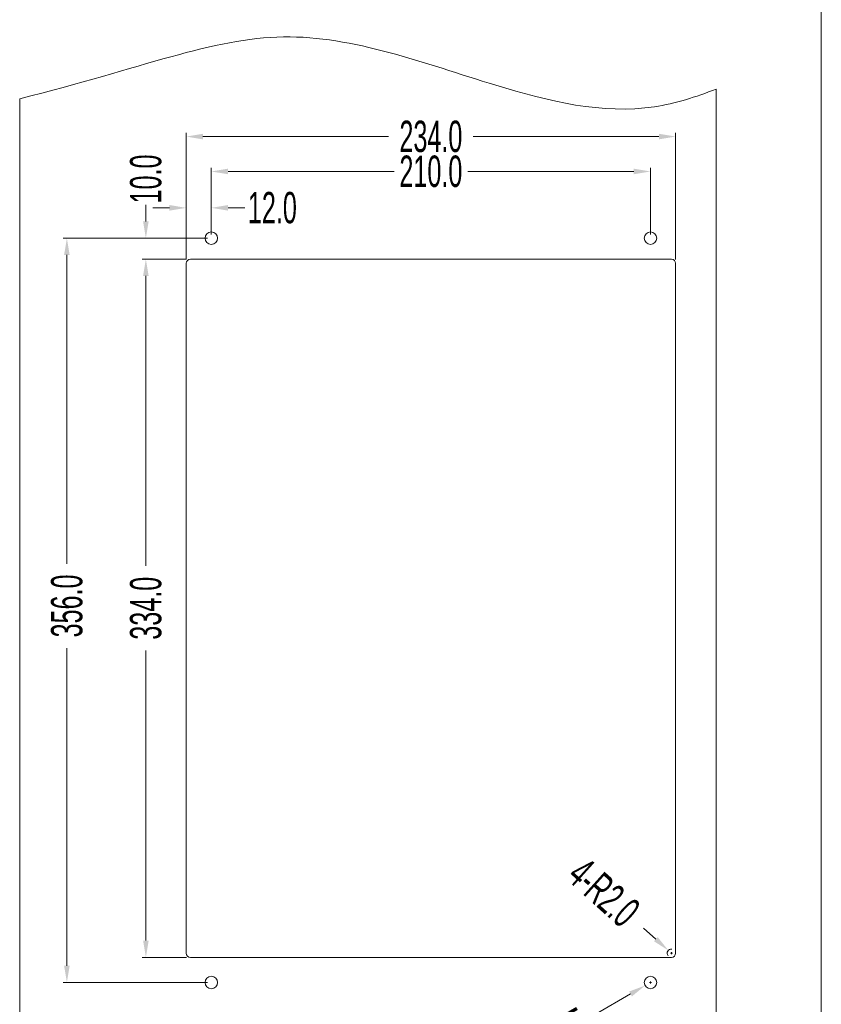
# Model space of a CAD drawing. Header units: millimetres. Extents: x -473 to 23648, y -382 to 1866.
# Tile 433 of 607: x 9474 to 9858, y 11 to 482. Entities that reach past the tile are written whole.
import ezdxf

# ---------------------------------------------------------------- set-up
doc = ezdxf.new("R2010")
doc.units = ezdxf.units.MM
doc.header["$LTSCALE"] = 80
doc.header["$PDMODE"] = 3
doc.header["$PDSIZE"] = 0.3
doc.layers.get('0').update_dxf_attribs({"linetype": 'CONTINUOUS'})
doc.layers.get('DEFPOINTS').update_dxf_attribs({"linetype": 'CONTINUOUS'})
doc.layers.add('03_ALL_AXES', color=7, linetype='CONTINUOUS')
doc.layers.add('20_ALL_FEATURES', color=7, linetype='CONTINUOUS')
doc.styles.get("Standard").update_dxf_attribs({"font": 'technic_.ttf', "width": 0.7})
doc.dimstyles.get("Standard").update_dxf_attribs({"dimtxt": 3, "dimasz": 3, "dimexe": 0.18, "dimexo": 0.0625, "dimgap": 0.09, "dimtad": 1, "dimdsep": 46, "dimtxsty": 'STANDARD', "dimcen": 0.09, "dimadec": 0, "dimazin": 0, "dimtol": 1, "dimtp": 0.01, "dimtm": 0.01, "dimtfac": 1, "dimtofl": 0, "dimtmove": 0, "dimatfit": 3, "dimfxl": 1, "dimtolj": 1, "dimarcsym": 0})

# ---------------------------------------------------------------- blocks, each defined once
blk = doc.blocks.new('*D63')
at = {"color": 0, "lineweight": 0, "transparency": 16777216}
for p, q in [((9564.21, 377.41), (9495.17, 377.41)), ((9496.97, 369.41), (9496.97, 221.72)), ((9496.97, 29.41), (9496.97, 181.29)), ((9564.21, 21.41), (9495.17, 21.41))]:
    blk.add_line(p, q, dxfattribs=at)
for points in [[(9498.3, 369.41), (9495.63, 369.41), (9496.97, 377.41)], [(9495.63, 29.41), (9498.3, 29.41), (9496.97, 21.41)]]:
    blk.add_solid(points, dxfattribs=at)
at = {"layer": 'DEFPOINTS', "color": 0, "lineweight": 0, "transparency": 16777216}
for p in [(9496.97, 377.41), (9566.01, 377.41), (9566.01, 21.41)]:
    blk.add_point(p, dxfattribs=at)
at = {"color": 0, "lineweight": 0, "transparency": 16777216, "insert": (9496.97, 201.5), "char_height": 15, "attachment_point": 5, "rotation": 90}
blk.add_mtext('\\A1;356.0', dxfattribs=at)
blk = doc.blocks.new('*D66')
at = {"color": 0, "lineweight": 0, "transparency": 16777216}
for p, q in [((9554.21, 367.41), (9532.93, 367.41)), ((9534.73, 359.41), (9534.73, 220.63)), ((9534.73, 41.41), (9534.73, 180.2)), ((9554.21, 33.41), (9532.93, 33.41))]:
    blk.add_line(p, q, dxfattribs=at)
for points in [[(9536.06, 359.41), (9533.4, 359.41), (9534.73, 367.41)], [(9533.4, 41.41), (9536.06, 41.41), (9534.73, 33.41)]]:
    blk.add_solid(points, dxfattribs=at)
at = {"layer": 'DEFPOINTS', "color": 0, "lineweight": 0, "transparency": 16777216}
for p in [(9556.01, 367.41), (9534.73, 33.41), (9556.01, 33.41)]:
    blk.add_point(p, dxfattribs=at)
at = {"color": 0, "lineweight": 0, "transparency": 16777216, "insert": (9534.73, 200.41), "char_height": 15, "attachment_point": 5, "rotation": 90}
blk.add_mtext('\\A1;334.0', dxfattribs=at)
blk = doc.blocks.new('*D67')
at = {"color": 0, "lineweight": 0, "transparency": 16777216}
for p, q in [((9534.73, 385.41), (9534.73, 393.41)), ((9564.21, 377.41), (9532.93, 377.41)), ((9554.21, 367.41), (9532.93, 367.41)), ((9534.73, 359.41), (9534.73, 351.41))]:
    blk.add_line(p, q, dxfattribs=at)
for points in [[(9533.4, 385.41), (9536.06, 385.41), (9534.73, 377.41)], [(9536.06, 359.41), (9533.4, 359.41), (9534.73, 367.41)]]:
    blk.add_solid(points, dxfattribs=at)
at = {"layer": 'DEFPOINTS', "color": 0, "lineweight": 0, "transparency": 16777216}
for p in [(9534.73, 377.41), (9566.01, 377.41), (9556.01, 367.41)]:
    blk.add_point(p, dxfattribs=at)
at = {"color": 0, "lineweight": 0, "transparency": 16777216, "insert": (9534.73, 405.75), "char_height": 15, "attachment_point": 5, "rotation": 90}
blk.add_mtext('\\A1;10.0', dxfattribs=at)
blk = doc.blocks.new('*D68')
at = {"color": 0, "lineweight": 0, "transparency": 16777216}
for p, q in [((9772.62, 47.44), (9778.57, 42.09)), ((9785.51, 35.41), (9786.51, 35.41)), ((9786.01, 34.91), (9786.01, 35.91))]:
    blk.add_line(p, q, dxfattribs=at)
blk.add_arc((9786.01, 35.41), 2, 84.5692, 216.5126, dxfattribs=at)
blk.add_solid([(9777.68, 41.1), (9779.46, 43.09), (9784.52, 36.75)], dxfattribs=at)
at = {"layer": 'DEFPOINTS', "color": 0, "lineweight": 0, "transparency": 16777216}
for p in [(9784.52, 36.75), (9786.01, 35.41)]:
    blk.add_point(p, dxfattribs=at)
at = {"color": 0, "lineweight": 0, "transparency": 16777216, "insert": (9753.68, 64.46), "char_height": 15, "attachment_point": 5, "rotation": 318.0566}
blk.add_mtext('\\A1;4-R2.0', dxfattribs=at)
blk = doc.blocks.new('*D69')
at = {"color": 0, "lineweight": 0, "transparency": 16777216}
for p, q in [((9775.51, 21.41), (9776.51, 21.41)), ((9776.01, 20.91), (9776.01, 21.91)), ((9749.98, 6.4), (9766.48, 15.92))]:
    blk.add_line(p, q, dxfattribs=at)
blk.add_solid([(9765.81, 17.07), (9767.14, 14.76), (9773.41, 19.91)], dxfattribs=at)
at = {"layer": 'DEFPOINTS', "color": 0, "lineweight": 0, "transparency": 16777216}
for p in [(9773.41, 19.91), (9778.61, 22.91)]:
    blk.add_point(p, dxfattribs=at)
at = {"color": 0, "lineweight": 0, "transparency": 16777216, "insert": (9733.23, -3.26), "char_height": 15, "attachment_point": 5, "rotation": 29.9649}
blk.add_mtext('\\A1;4-M5', dxfattribs=at)
blk = doc.blocks.new('*D75')
at = {"color": 0, "lineweight": 0, "transparency": 16777216}
for p, q in [((9566.01, 379.21), (9566.01, 411.14)), ((9776.01, 379.21), (9776.01, 411.14)), ((9574.01, 409.34), (9653.42, 409.34)), ((9768.01, 409.34), (9688.6, 409.34))]:
    blk.add_line(p, q, dxfattribs=at)
for points in [[(9574.01, 410.68), (9574.01, 408.01), (9566.01, 409.34)], [(9768.01, 408.01), (9768.01, 410.68), (9776.01, 409.34)]]:
    blk.add_solid(points, dxfattribs=at)
at = {"layer": 'DEFPOINTS', "color": 0, "lineweight": 0, "transparency": 16777216}
for p in [(9776.01, 409.34), (9566.01, 377.41), (9776.01, 377.41)]:
    blk.add_point(p, dxfattribs=at)
at = {"color": 0, "lineweight": 0, "transparency": 16777216, "insert": (9671.01, 409.34), "char_height": 15, "attachment_point": 5}
blk.add_mtext('\\A1;210.0', dxfattribs=at)
blk = doc.blocks.new('*D80')
at = {"color": 0, "lineweight": 0, "transparency": 16777216}
for p, q in [((9554.01, 367.21), (9554.01, 427.84)), ((9562.01, 426.04), (9650.79, 426.04)), ((9780.01, 426.04), (9691.22, 426.04)), ((9788.01, 367.21), (9788.01, 427.84))]:
    blk.add_line(p, q, dxfattribs=at)
for points in [[(9562.01, 427.37), (9562.01, 424.7), (9554.01, 426.04)], [(9780.01, 424.7), (9780.01, 427.37), (9788.01, 426.04)]]:
    blk.add_solid(points, dxfattribs=at)
at = {"layer": 'DEFPOINTS', "color": 0, "lineweight": 0, "transparency": 16777216}
for p in [(9788.01, 426.04), (9554.01, 365.41), (9788.01, 365.41)]:
    blk.add_point(p, dxfattribs=at)
at = {"color": 0, "lineweight": 0, "transparency": 16777216, "insert": (9671.01, 426.04), "char_height": 15, "attachment_point": 5}
blk.add_mtext('\\A1;234.0', dxfattribs=at)
blk = doc.blocks.new('*D81')
at = {"color": 0, "lineweight": 0, "transparency": 16777216}
for p, q in [((9546.01, 391.94), (9538.01, 391.94)), ((9554.01, 367.21), (9554.01, 393.74)), ((9566.01, 379.21), (9566.01, 393.74)), ((9574.01, 391.94), (9582.01, 391.94))]:
    blk.add_line(p, q, dxfattribs=at)
for points in [[(9546.01, 390.61), (9546.01, 393.28), (9554.01, 391.94)], [(9574.01, 393.28), (9574.01, 390.61), (9566.01, 391.94)]]:
    blk.add_solid(points, dxfattribs=at)
at = {"layer": 'DEFPOINTS', "color": 0, "lineweight": 0, "transparency": 16777216}
for p in [(9566.01, 391.94), (9566.01, 377.41), (9554.01, 365.41)]:
    blk.add_point(p, dxfattribs=at)
at = {"color": 0, "lineweight": 0, "transparency": 16777216, "insert": (9595.22, 391.94), "char_height": 15, "attachment_point": 5}
blk.add_mtext('\\A1;12.0', dxfattribs=at)

msp = doc.modelspace()

# ---------------------------------------------------------------- linework, layer by layer
at = {"color": 0, "lineweight": 0}
for p, q in [((9857.679, -382.445), (9857.679, 784.392)), ((9807.46, 448.75), (9807.46, -17.309)), ((9474.406, 444.151), (9474.406, -23.736))]:
    msp.add_line(p, q, dxfattribs=at)
for centre in [(9566.009, 21.411), (9776.009, 21.411)]:
    msp.add_circle(centre, 3, dxfattribs=at)
at = {"lineweight": 0}
msp.add_open_spline([(9474.406, 444.151), (9532.754, 458.684), (9599.819, 487.528), (9692.278, 451.449), (9763.65, 433.983), (9797.71, 444.986), (9807.46, 448.75)], degree=3, knots=[0, 0, 0, 0, 105.7630673, 209.9125384, 286.4453773, 317.431717, 317.431717, 317.431717, 317.431717], dxfattribs=at)
at = {"layer": '03_ALL_AXES', "color": 0, "linetype": 'Continuous', "lineweight": 0}
for centre in [(9566.009, 377.411), (9776.009, 377.411)]:
    msp.add_circle(centre, 3, dxfattribs=at)
at = {"layer": '20_ALL_FEATURES', "color": 0, "linetype": 'Continuous', "lineweight": 0}
for p, q in [((9786.009, 367.411), (9556.009, 367.411)), ((9554.009, 365.411), (9554.009, 35.411)), ((9788.009, 35.411), (9788.009, 365.411)), ((9556.009, 33.411), (9786.009, 33.411))]:
    msp.add_line(p, q, dxfattribs=at)
for centre, start, end in [((9556.009, 365.411), 90, 180), ((9786.009, 365.411), 0, 90), ((9556.009, 35.411), 180, 270), ((9786.009, 35.411), 270, 0)]:
    msp.add_arc(centre, 2, start, end, dxfattribs=at)

# ---------------------------------------------------------------- dimensions: what is measured, and where the dimension line sits
at = {"color": 3, "lineweight": 0}
for base, p1, p2, picture, middle in [((9788.009, 426.035), (9554.009, 365.411), (9788.009, 365.411), '*D80', (9671.009, 426.035)), ((9776.009, 409.343), (9566.009, 377.411), (9776.009, 377.411), '*D75', (9671.009, 409.343))]:
    dim = msp.add_linear_dim(base=base, p1=p1, p2=p2, dimstyle='STANDARD', override={"dimtxt": 15, "dimasz": 8, "dimexe": 1.8, "dimexo": 1.8, "dimtad": 0, "dimdec": 1, "dimzin": 0, "dimdsep": 0, "dimcen": 0.5, "dimtol": 0, "dimtdec": 4, "dimtzin": 0, "dimlwd": 0, "dimlwe": 0}, dxfattribs=at)
    dim.commit()
    dim.dimension.update_dxf_attribs({"geometry": picture, "text_midpoint": middle, "dimtype": 160})
for base, p2, picture, middle in [((9534.731, 377.411), (9566.009, 377.411), '*D67', (9534.731, 405.751)), ((9534.731, 33.411), (9556.009, 33.411), '*D66', (9534.731, 200.411))]:
    dim = msp.add_linear_dim(base=base, p1=(9556.009, 367.411), p2=p2, angle=90, dimstyle='STANDARD', override={"dimtxt": 15, "dimasz": 8, "dimexe": 1.8, "dimexo": 1.8, "dimtad": 0, "dimdec": 1, "dimzin": 0, "dimdsep": 0, "dimcen": 0.5, "dimtol": 0, "dimtdec": 4, "dimtzin": 0, "dimlwd": 0, "dimlwe": 0}, dxfattribs=at)
    dim.commit()
    dim.dimension.update_dxf_attribs({"geometry": picture, "text_midpoint": middle})
dim = msp.add_linear_dim(base=(9566.009, 391.944), p1=(9554.009, 365.411), p2=(9566.009, 377.411), dimstyle='STANDARD', override={"dimtxt": 15, "dimasz": 8, "dimexe": 1.8, "dimexo": 1.8, "dimtad": 0, "dimdec": 1, "dimzin": 0, "dimdsep": 0, "dimcen": 0.5, "dimtol": 0, "dimtdec": 4, "dimtzin": 0, "dimlwd": 0, "dimlwe": 0}, dxfattribs=at)
dim.commit()
dim.dimension.update_dxf_attribs({"geometry": '*D81', "text_midpoint": (9595.224, 391.944)})
dim = msp.add_linear_dim(base=(9496.968, 377.411), p1=(9566.009, 21.411), p2=(9566.009, 377.411), angle=90, dimstyle='STANDARD', override={"dimtxt": 15, "dimasz": 8, "dimexe": 1.8, "dimexo": 1.8, "dimtad": 0, "dimdec": 1, "dimzin": 0, "dimdsep": 0, "dimcen": 0.5, "dimtol": 0, "dimtdec": 4, "dimtzin": 0, "dimlwd": 0, "dimlwe": 0}, dxfattribs=at)
dim.commit()
dim.dimension.update_dxf_attribs({"geometry": '*D63', "text_midpoint": (9496.968, 201.501), "dimtype": 160})
dim = msp.add_radius_dim(center=(9786.009, 35.411), mpoint=(9784.521, 36.748), text='4-<>', dimstyle='STANDARD', override={"dimtxt": 15, "dimasz": 8, "dimexe": 1.8, "dimexo": 1.8, "dimtad": 0, "dimdec": 1, "dimzin": 0, "dimdsep": 0, "dimcen": 0.5, "dimtol": 0, "dimtdec": 4, "dimtzin": 0, "dimlwd": 0, "dimlwe": 0}, dxfattribs=at)
dim.commit()
dim.dimension.update_dxf_attribs({"geometry": '*D68', "text_midpoint": (9743.118, 52.461), "dimtype": 164})
dim = msp.add_diameter_dim_2p(p1=(9778.608, 22.909), p2=(9773.41, 19.912), text='4-M5', dimstyle='STANDARD', override={"dimtxt": 15, "dimasz": 8, "dimexe": 1.8, "dimexo": 1.8, "dimtad": 0, "dimdec": 1, "dimzin": 0, "dimdsep": 0, "dimcen": 0.5, "dimtol": 0, "dimtdec": 4, "dimtzin": 0, "dimlwd": 0, "dimlwe": 0}, dxfattribs=at)
dim.commit()
dim.dimension.update_dxf_attribs({"geometry": '*D69', "text_midpoint": (9733.225, -3.255), "dimtype": 163})

doc.saveas('drawing.dxf')
